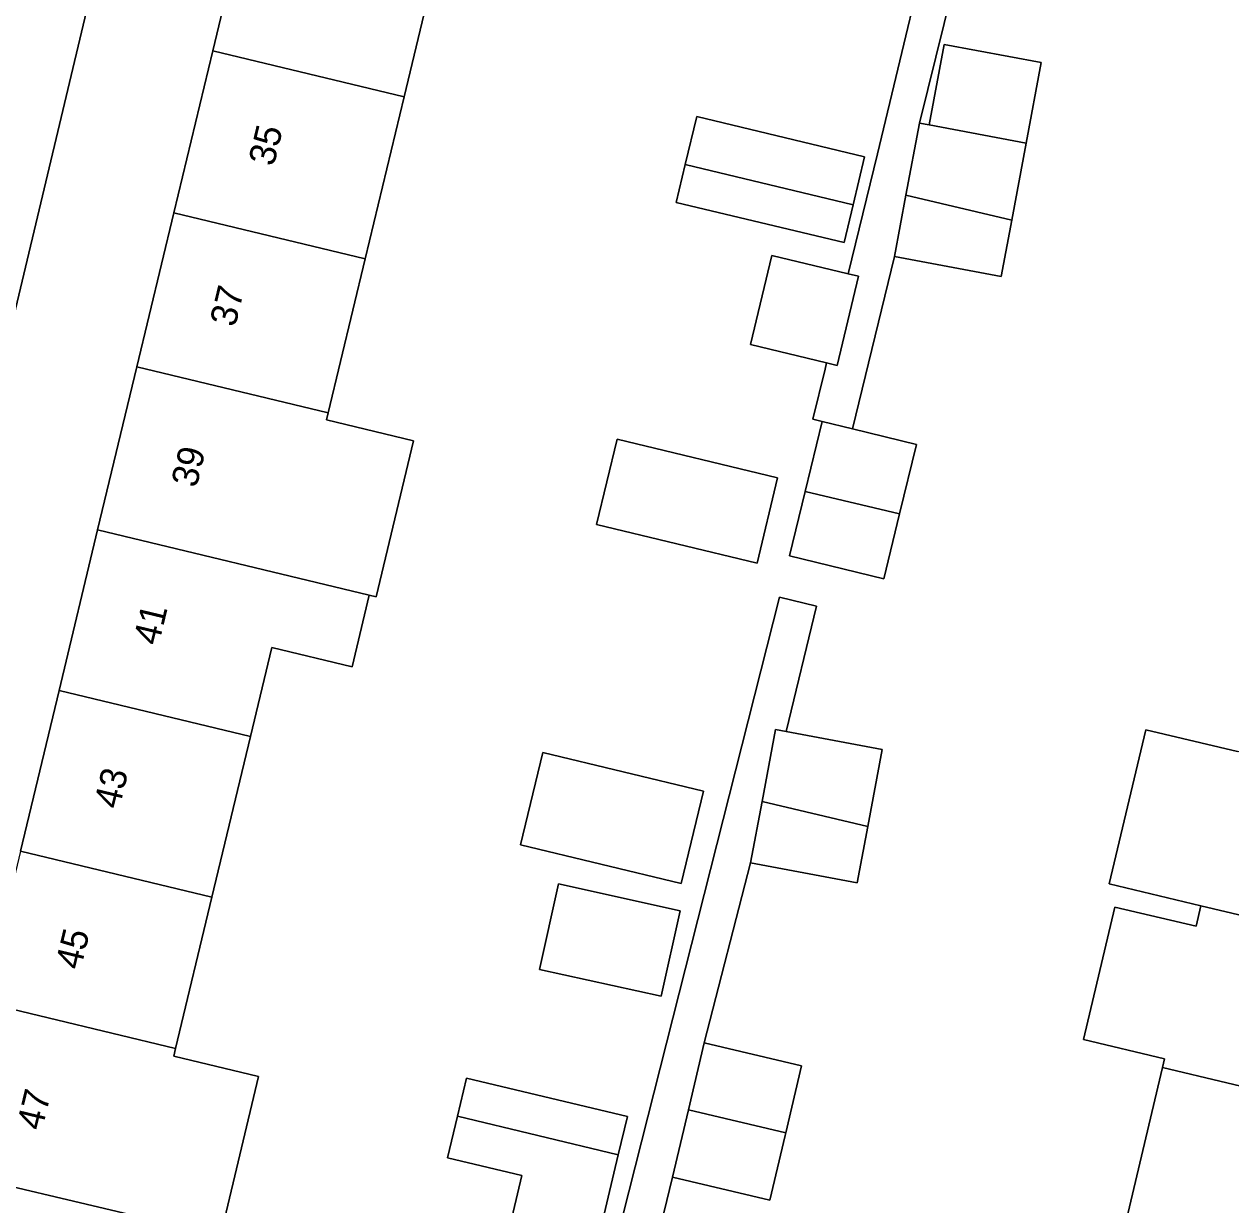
# Model space of a CAD drawing. Extents: x 162803 to 163818, y 381639 to 382475.
# Drawn here: x 163203.73 to 163249.5, y 382193.93 to 382238.73 of the extents above; entities that cross this region are included whole.
import ezdxf

# ---------------------------------------------------------------- set-up
doc = ezdxf.new("R2010")
doc.units = 0
for name, color, linetype in [('IMGEO_Erf', 7, 'Continuous'), ('IMGEO_Pand', 7, 'Continuous'), ('IMGEO_Pand_nummerreeks', 7, 'Continuous'), ('IMGEO_Voetpad_open', 7, 'Continuous')]:
    doc.layers.add(name, color=color, linetype=linetype)

msp = doc.modelspace()

# ---------------------------------------------------------------- linework, layer by layer
at = {"layer": 'IMGEO_Erf'}
for points in [[(163203.591, 382207.345), (163205.056, 382213.443), (163206.52, 382219.533), (163208.007, 382225.721), (163209.412, 382231.567), (163210.888, 382237.709), (163212.412, 382244.052), (163213.817, 382249.895), (163213.842, 382250), (163215.335, 382256.213), (163210.426, 382257.404), (163208.662, 382250), (163195.885, 382196.387)], [(163239.254, 382241.272), (163237.689, 382234.97), (163238.06, 382234.901), (163238.631, 382237.958), (163242.308, 382237.27), (163241.737, 382234.213), (163241.19, 382231.284), (163240.791, 382229.151), (163236.743, 382229.908), (163235.152, 382223.372), (163237.581, 382222.781), (163236.94, 382220.15), (163236.34, 382217.683), (163232.765, 382218.553), (163233.36, 382220.999), (163234.006, 382223.651), (163233.649, 382223.738), (163234.11, 382225.631), (163234.169, 382225.874), (163231.284, 382226.567), (163232.095, 382229.948), (163234.992, 382229.253), (163236.101, 382233.806), (163238.571, 382244.081)], [(163219.666, 382242.308), (163218.144, 382235.965), (163216.67, 382229.822), (163215.267, 382223.976), (163215.204, 382223.714), (163218.507, 382222.919), (163217.082, 382216.993), (163216.825, 382217.055), (163216.174, 382214.345), (163213.131, 382215.076), (163212.32, 382211.697), (163210.857, 382205.598), (163209.479, 382199.857), (163209.409, 382199.566), (163212.624, 382198.802), (163211.274, 382193.119)], [(163225.485, 382189.73), (163232.379, 382216.987), (163233.791, 382216.637), (163232.641, 382211.887), (163236.279, 382211.207), (163235.732, 382208.278), (163235.333, 382206.145), (163231.285, 382206.902), (163229.532, 382200.08), (163233.223, 382199.204), (163232.621, 382196.663), (163232.597, 382196.562), (163232.015, 382194.105), (163228.322, 382194.981), (163227.554, 382191.804)], [(163245.595, 382193.585), (163246.912, 382199.135), (163246.992, 382199.474), (163243.916, 382200.204), (163245.108, 382205.226), (163248.184, 382204.496), (163248.37, 382205.279), (163244.891, 382206.104), (163246.279, 382211.954), (163249.757, 382211.129)], [(163207.956, 382193.505), (163200.68, 382195.234)]]:
    msp.add_lwpolyline(points, dxfattribs=at)
for points in [[(163228.465, 382231.961), (163228.81, 382233.401), (163229.247, 382235.22), (163235.613, 382233.692), (163235.176, 382231.871), (163234.831, 382230.434)], [(163225.443, 382219.736), (163226.221, 382222.978), (163232.313, 382221.517), (163231.535, 382218.274)], [(163229.5, 382209.629), (163228.659, 382206.124), (163222.566, 382207.586), (163223.407, 382211.091)], [(163228.615, 382205.081), (163227.897, 382201.841), (163223.282, 382202.862), (163223.999, 382206.103)], [(163226.614, 382197.279), (163226.268, 382195.821), (163224.859, 382189.88), (163221.574, 382190.659), (163222.613, 382195.04), (163219.79, 382195.71), (163220.164, 382197.289), (163220.506, 382198.728)]]:
    msp.add_lwpolyline(points, close=True, dxfattribs=at)
at = {"layer": 'IMGEO_Pand'}
for points in [[(163212.412, 382244.052), (163210.888, 382237.709), (163218.144, 382235.965), (163219.666, 382242.308)], [(163210.888, 382237.709), (163209.412, 382231.567), (163216.67, 382229.822), (163218.144, 382235.965)], [(163238.06, 382234.901), (163241.737, 382234.213), (163242.308, 382237.27), (163238.631, 382237.958)], [(163228.81, 382233.401), (163235.176, 382231.871), (163235.613, 382233.692), (163229.247, 382235.22)], [(163241.737, 382234.213), (163238.06, 382234.901), (163237.689, 382234.97), (163237.178, 382232.235), (163241.19, 382231.284)], [(163235.176, 382231.871), (163228.81, 382233.401), (163228.465, 382231.961), (163234.831, 382230.434)], [(163237.178, 382232.235), (163236.743, 382229.908), (163240.791, 382229.151), (163241.19, 382231.284)], [(163208.007, 382225.721), (163215.267, 382223.976), (163216.67, 382229.822), (163209.412, 382231.567)], [(163234.992, 382229.253), (163232.095, 382229.948), (163231.284, 382226.567), (163234.169, 382225.874), (163234.566, 382225.779), (163235.378, 382229.161)], [(163215.267, 382223.976), (163208.007, 382225.721), (163206.52, 382219.533), (163216.825, 382217.055), (163217.082, 382216.993), (163218.507, 382222.919), (163215.204, 382223.714)], [(163237.581, 382222.781), (163235.152, 382223.372), (163234.006, 382223.651), (163233.36, 382220.999), (163236.94, 382220.15)], [(163225.443, 382219.736), (163231.535, 382218.274), (163232.313, 382221.517), (163226.221, 382222.978)], [(163236.94, 382220.15), (163233.36, 382220.999), (163232.765, 382218.553), (163236.34, 382217.683)], [(163216.825, 382217.055), (163206.52, 382219.533), (163205.056, 382213.443), (163212.32, 382211.697), (163213.131, 382215.076), (163216.174, 382214.345)], [(163203.591, 382207.345), (163210.857, 382205.598), (163212.32, 382211.697), (163205.056, 382213.443)], [(163236.279, 382211.207), (163232.641, 382211.887), (163232.231, 382211.964), (163231.72, 382209.229), (163235.732, 382208.278)], [(163257.074, 382209.393), (163249.757, 382211.129), (163246.279, 382211.954), (163244.891, 382206.104), (163248.37, 382205.279), (163255.687, 382203.543)], [(163228.659, 382206.124), (163229.5, 382209.629), (163223.407, 382211.091), (163222.566, 382207.586)], [(163231.72, 382209.229), (163231.285, 382206.902), (163235.333, 382206.145), (163235.732, 382208.278)], [(163203.591, 382207.345), (163202.211, 382201.604), (163209.479, 382199.857), (163210.857, 382205.598)], [(163228.615, 382205.081), (163223.999, 382206.103), (163223.282, 382202.862), (163227.897, 382201.841)], [(163255.687, 382203.543), (163248.37, 382205.279), (163248.184, 382204.496), (163245.108, 382205.226), (163243.916, 382200.204), (163246.992, 382199.474), (163246.912, 382199.135), (163254.229, 382197.399)], [(163212.624, 382198.802), (163209.409, 382199.566), (163209.479, 382199.857), (163202.211, 382201.604), (163200.68, 382195.234), (163207.956, 382193.505), (163211.183, 382192.738), (163211.274, 382193.119)], [(163233.223, 382199.204), (163229.532, 382200.08), (163228.929, 382197.539), (163232.621, 382196.663)], [(163252.912, 382191.849), (163254.229, 382197.399), (163246.912, 382199.135), (163245.595, 382193.585)], [(163220.164, 382197.289), (163226.268, 382195.821), (163226.614, 382197.279), (163220.506, 382198.728)], [(163232.597, 382196.562), (163232.621, 382196.663), (163228.929, 382197.539), (163228.322, 382194.981), (163232.015, 382194.105)], [(163220.164, 382197.289), (163219.79, 382195.71), (163222.613, 382195.04), (163221.574, 382190.659), (163224.859, 382189.88), (163226.268, 382195.821)]]:
    msp.add_lwpolyline(points, close=True, dxfattribs=at)
at = {"layer": 'IMGEO_Voetpad_open'}
for points in [[(163239.254, 382241.272), (163239.932, 382243.934), (163241.482, 382250.027), (163240.049, 382250.363), (163238.571, 382244.081), (163236.101, 382233.806), (163234.992, 382229.253), (163235.378, 382229.161), (163234.566, 382225.779), (163234.169, 382225.874), (163234.11, 382225.631), (163233.649, 382223.738), (163234.006, 382223.651), (163235.152, 382223.372), (163236.743, 382229.908), (163237.178, 382232.235), (163237.689, 382234.97)], [(163231.285, 382206.902), (163231.72, 382209.229), (163232.231, 382211.964), (163232.641, 382211.887), (163233.791, 382216.637), (163232.379, 382216.987), (163225.485, 382189.73), (163224.627, 382186.06), (163226.098, 382185.706), (163227.554, 382191.804), (163228.322, 382194.981), (163228.929, 382197.539), (163229.532, 382200.08)]]:
    msp.add_lwpolyline(points, close=True, dxfattribs=at)
msp.add_lwpolyline([(163174.255, 382106.523), (163174.616, 382107.997), (163176.66, 382116.978), (163193.704, 382187.277), (163194.519, 382190.638), (163195.134, 382193.161), (163195.885, 382196.387), (163208.662, 382250)], dxfattribs=at)

# ---------------------------------------------------------------- texts
at = {"layer": 'IMGEO_Pand_nummerreeks'}
for s, rotation, p in [('35', 76.4865, (163213.201, 382233.301)), ('37', 76.4865, (163211.736, 382227.203)), ('39', 76.4841, (163210.27, 382221.105)), ('41', 76.4841, (163208.831, 382215.117)), ('43', 76.4865, (163207.339, 382208.909)), ('45', 76.4865, (163205.874, 382202.811)), ('47', 76.4841, (163204.408, 382196.713))]:
    msp.add_text(s, height=1, rotation=rotation, dxfattribs=at).set_placement(p)

doc.saveas('drawing.dxf')
